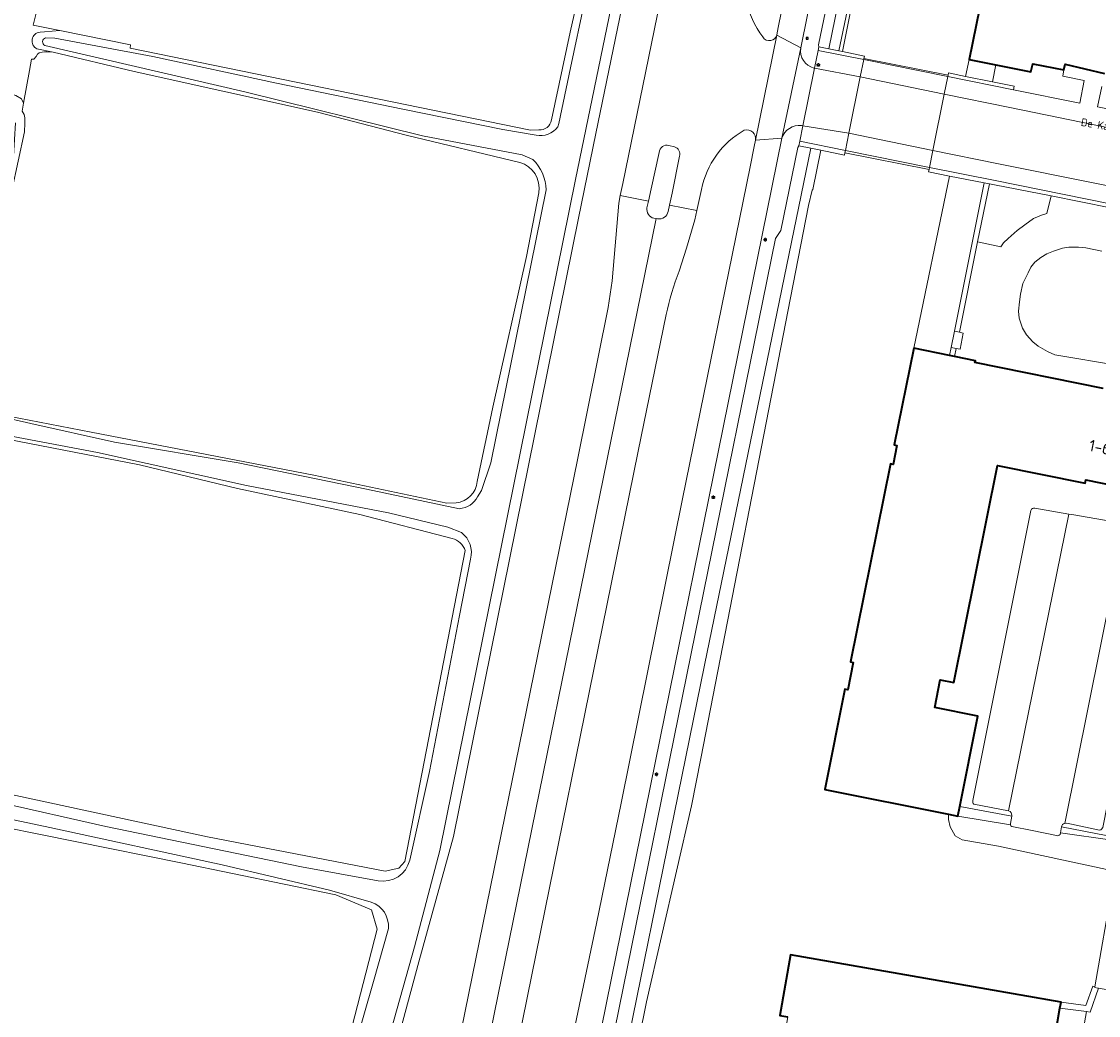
# Model space of a CAD drawing. Header units: metres. Extents: x 149984 to 156489, y 469398 to 478068.
# Tile 306 of 656: x 154264 to 154388, y 471790 to 471905. Entities that reach past the tile are written whole.
import ezdxf
from ezdxf.enums import TextEntityAlignment as Align

# ---------------------------------------------------------------- set-up
doc = ezdxf.new("R2010")
doc.units = ezdxf.units.M
doc.header["$LTSCALE"] = 0.75
for name, color, linetype, lineweight in [('B-WE-GR-BEPLANTING_CULTUUR_HEESTERS-GV', 252, 'Continuous', 18), ('B-WE-GR-GRAS-GV', 252, 'Continuous', 13), ('B-WE-GR-STRUIK-GV', 252, 'Continuous', 13), ('B-WE-IE-MEUBILAIR-S', 252, 'Continuous', 25), ('B-WE-IE-TERREINAFSCHEIDING_KUNSTMATIG_MUUR-GV', 252, 'Continuous', 18), ('B-WE-KW-KUNSTWERK_DEK-GV', 6, 'Continuous', 18), ('B-WE-OG-BEBOUWING-GV', 6, 'Continuous', 35), ('B-WE-OG-BEBOUWING-T18', 1, 'Continuous', 18), ('B-WE-OG-TERREIN_BEGROEID-GV', 252, 'Continuous', 18), ('B-WE-OG-TERREIN_ERF-GV', 252, 'Continuous', 18), ('B-WE-OG-TERREIN_OEVER-GV', 252, 'Continuous', 18), ('B-WE-OG-TOPOGRAFIE-T18', 7, 'Continuous', 18), ('B-WE-OG-WATER-GV', 252, 'Continuous', 18), ('B-WE-OG-WATER_SLOOT-GV', 252, 'Continuous', 18), ('B-WE-OG-WEG-GV', 252, 'Continuous', 18), ('B-WE-VH-GESLOTENVERHARDING_ASFALT-GV', 252, 'Continuous', 18), ('B-WE-VH-GESLOTENVERHARDING_BETON-GV', 252, 'Continuous', 18), ('B-WE-VH-OPENVERHARDING_BETONSTRAATSTEEN-GV', 252, 'Continuous', 18), ('B-WE-VH-OPENVERHARDING_TEGEL-GV', 252, 'Continuous', 18)]:
    doc.layers.add(name, color=color, linetype=linetype, lineweight=lineweight)
doc.styles.add('NLCS-ISO', font='NLCS-ISO.ttf')
doc.styles.add('NLCS-ISO-M500-T18', font='NLCS-ISO.ttf', dxfattribs={"height": 0.9})
doc.styles.add('NLCS-ISO-M750-T18', font='NLCS-ISO.ttf', dxfattribs={"height": 1.35})

# ---------------------------------------------------------------- blocks, each defined once
blk = doc.blocks.new('SIE-MEUBILAIR_BORD_VERKEER-SO')
blk.add_lwpolyline([(-0.5625, -0.5625), (0.5625, -0.5625), (0.5625, 0.5625), (-0.5625, 0.5625)], close=True)
at = {"style": 'NLCS-ISO'}
blk.add_text('vb', height=0.75, dxfattribs=at).set_placement((0, 0), align=Align.MIDDLE_CENTER)
blk = doc.blocks.new('SIE-MEUBILAIR_PAAL_LICHTMAST-SO')
for points in [[(-0.62, 0), (-1, 0)], [(-0.71, 0.71), (-0.44, 0.44)], [(0, 1), (0, 0.62)], [(0.44, 0.44), (0.71, 0.71)], [(1, 0), (0.62, 0)], [(-0.71, -0.71), (-0.44, -0.44)], [(0, -0.62), (0, -1)], [(0.44, -0.44), (0.71, -0.71)]]:
    blk.add_lwpolyline(points)
blk.add_circle((0, 0), 0.5)

msp = doc.modelspace()

# ---------------------------------------------------------------- linework, layer by layer
at = {"layer": 'B-WE-GR-BEPLANTING_CULTUUR_HEESTERS-GV', "flags": 128}
for points in [[(154384.489, 471899.032), (154380.901, 471899.725), (154380.679, 471898.794), (154376.67, 471899.602), (154376.257, 471897.654), (154378.773, 471897.147), (154378.69, 471896.736), (154386.311, 471895.205), (154386.832, 471897.812), (154384.359, 471898.307)], [(154381.928, 471882.312), (154382.542, 471882.501), (154383.012, 471884.516), (154376.486, 471885.795), (154375.91, 471885.908), (154374.562, 471879.217), (154377.221, 471878.653), (154377.546, 471879.105), (154378.079, 471879.62), (154379.1, 471880.523), (154379.995, 471881.191), (154380.988, 471881.896)]]:
    msp.add_lwpolyline(points, close=True, dxfattribs=at)
msp.add_lwpolyline([(154388.859, 471897.122), (154388.375, 471894.783), (154405.115, 471891.357)], dxfattribs=at)
at = {"layer": 'B-WE-GR-GRAS-GV', "flags": 128}
for points in [[(154274.916, 471935.169), (154271.682, 471921.078), (154269.422, 471912.499), (154268.66, 471911.95), (154268.44, 471911.63), (154268.14, 471911.51), (154267.65, 471911.531), (154267.427, 471910.707), (154266.162, 471905.568), (154265.844, 471904.184), (154268.911, 471903.558), (154277.053, 471901.897), (154276.981, 471901.533), (154323.094, 471892.098), (154324.05, 471892.106)], [(154325.497, 471893.256), (154327.647, 471903.387), (154329.924, 471913.4)], [(154268.14, 471901.05), (154267.46, 471901.12), (154267.15, 471901.12), (154266.85, 471901.08), (154266.51, 471900.99), (154266.33, 471900.85), (154266.19, 471900.55), (154265.91, 471900.27), (154265.621, 471900.252), (154265.399, 471898.965), (154264.73, 471895.207), (154264.576, 471894.258), (154264.8, 471893.9), (154264.87, 471893.5), (154264.87, 471892.88), (154264.84, 471891.9), (154263.37, 471885.13), (154261.02, 471872.51), (154259.006, 471861.839)], [(154321.856, 471888.374), (154308.781, 471891.516), (154298.555, 471894.15), (154277.44, 471898.86), (154268.14, 471901.05)], [(154316.945, 471851.623), (154318.765, 471860.179), (154322.629, 471877.548), (154324.031, 471884.876)], [(154260.567, 471859.62), (154272.5, 471857.3), (154298.16, 471852.35), (154313.437, 471849.128), (154314.518, 471849.158)], [(154314.067, 471845.046), (154303.44, 471847.83), (154289.358, 471850.806), (154278.066, 471853.554), (154260.431, 471856.968), (154258.741, 471856.708), (154257.832, 471855.798), (154257.497, 471854.66), (154255.407, 471845.327), (154251.789, 471827.914)], [(154249.515, 471821.622), (154249.905, 471819.348), (154251.529, 471818.114), (154285.9, 471810.707), (154306.366, 471806.744), (154307.926, 471807.069), (154308.618, 471807.85), (154315.575, 471843.657)], [(154298.688, 471773.844), (154305.434, 471800.038), (154304.773, 471802.286), (154300.672, 471804.006), (154282.813, 471807.71), (154258.471, 471812.605), (154250.666, 471814.193), (154248.813, 471812.076), (154248.284, 471805.991), (154244.58, 471789.587)]]:
    msp.add_lwpolyline(points, dxfattribs=at)
at = {"layer": 'B-WE-GR-GRAS-GV'}
for points in [[(154324.05, 471892.106, 0.3971314), (154325.497, 471893.256)], [(154324.031, 471884.876, 0.3821492), (154321.856, 471888.374)], [(154314.518, 471849.158, 0.3634609), (154316.945, 471851.623)], [(154315.575, 471843.657, 0.2639766), (154314.067, 471845.046)]]:
    msp.add_lwpolyline(points, format="xyb", dxfattribs=at)
at = {"layer": 'B-WE-GR-STRUIK-GV', "flags": 128}
for points in [[(154390.064, 471810.32), (154390.688, 471810.369), (154390.702, 471810.688), (154391.223, 471813.683), (154391.982, 471817.332), (154393.139, 471823.06), (154394.331, 471829.311), (154395.397, 471834.541), (154394.108, 471834.794), (154389.371, 471810.86), (154384.232, 471811.831), (154384.118, 471811.167)], [(154372.506, 471814.196), (154372.279, 471813.072), (154378.335, 471812.061), (154378.35, 471812.226), (154378.49, 471813.056)]]:
    msp.add_lwpolyline(points, close=True, dxfattribs=at)
at = {"layer": 'B-WE-IE-TERREINAFSCHEIDING_KUNSTMATIG_MUUR-GV', "flags": 128}
for points in [[(154359.014, 471901.132), (154358.594, 471901.218), (154357.451, 471901.451), (154356.288, 471901.687), (154356.203, 471901.263), (154361.447, 471900.207), (154361.476, 471900.35), (154361.53, 471900.62)], [(154371.156, 471898.4), (154361.476, 471900.35), (154361.447, 471900.207), (154371.127, 471898.258)], [(154376.257, 471897.654), (154373.16, 471898.277), (154371.21, 471898.67), (154371.156, 471898.4), (154371.127, 471898.258), (154378.69, 471896.736), (154378.773, 471897.147)], [(154356.523, 471889.765), (154359.234, 471889.219), (154359.288, 471889.489), (154359.34, 471889.746), (154354.096, 471890.804), (154353.989, 471890.275), (154355.361, 471889.999)], [(154359.34, 471889.746), (154359.288, 471889.489), (154368.97, 471887.548), (154369.019, 471887.793)], [(154368.97, 471887.548), (154368.915, 471887.278), (154371.343, 471886.803), (154375.327, 471886.022), (154375.91, 471885.908), (154376.486, 471885.795), (154383.012, 471884.516), (154400.09, 471881.05), (154400.205, 471881.502), (154376.581, 471886.268), (154369.019, 471887.793)], [(154375.91, 471885.908), (154375.327, 471886.022), (154371.883, 471868.926), (154372.464, 471868.809), (154374.562, 471879.217)], [(154372.088, 471866.94), (154372.539, 471866.849), (154372.915, 471868.718), (154372.464, 471868.809), (154371.883, 471868.926), (154371.506, 471867.058)], [(154371.319, 471866.128), (154371.9, 471866.011), (154372.088, 471866.94), (154371.506, 471867.058)], [(154387.081, 471790.561), (154387.515, 471790.507), (154388.473, 471793.263), (154388.389, 471793.278), (154388.054, 471793.338), (154388.068, 471793.416), (154387.808, 471793.501), (154387.035, 471791.279), (154384.165, 471791.636), (154384.043, 471790.939)]]:
    msp.add_lwpolyline(points, close=True, dxfattribs=at)
at = {"layer": 'B-WE-KW-KUNSTWERK_DEK-GV', "flags": 128}
for points in [[(154371.156, 471898.4), (154361.476, 471900.35), (154361.447, 471900.207), (154361.049, 471898.232), (154359.739, 471891.729), (154359.34, 471889.746), (154359.288, 471889.489), (154368.97, 471887.548), (154369.019, 471887.793), (154369.414, 471889.751), (154370.721, 471896.241), (154371.127, 471898.258)], [(154396.79, 471791.853), (154398.843, 471803.526), (154398.855, 471803.594), (154398.543, 471803.65), (154396.744, 471803.976), (154392.334, 471804.774), (154390.457, 471805.114), (154390.116, 471805.176), (154390.101, 471805.088), (154388.068, 471793.416), (154388.054, 471793.338), (154388.389, 471793.278), (154388.473, 471793.263), (154390.205, 471792.953), (154394.674, 471792.152), (154396.389, 471791.844), (154396.776, 471791.775)]]:
    msp.add_lwpolyline(points, close=True, dxfattribs=at)
at = {"layer": 'B-WE-OG-BEBOUWING-GV', "flags": 128}
for points in [[(154391.413, 471933.311), (154380.716, 471935.491), (154379.28, 471928.37), (154379.588, 471928.302), (154375.895, 471909.992), (154375.582, 471910.061), (154373.573, 471900.227), (154376.67, 471899.602), (154380.679, 471898.794), (154380.901, 471899.725), (154384.489, 471899.032), (154384.64, 471899.679), (154389.159, 471898.628)], [(154389.009, 471862.337), (154374.257, 471865.31), (154374.301, 471865.527), (154371.9, 471866.011), (154371.319, 471866.128), (154367.199, 471866.958), (154364.957, 471855.835), (154365.28, 471855.77), (154364.838, 471853.573), (154364.513, 471853.639), (154359.917, 471830.834), (154360.24, 471830.769), (154359.607, 471827.63), (154359.283, 471827.695), (154356.958, 471816.16), (154371.211, 471813.287), (154372.279, 471813.072), (154372.506, 471814.196), (154374.602, 471824.597), (154369.62, 471825.601), (154370.258, 471828.769), (154371.829, 471828.453), (154376.869, 471853.464), (154386.944, 471851.434), (154387.019, 471851.806), (154390.196, 471851.166)], [(154382.936, 471784.643), (154384.043, 471790.939), (154384.165, 471791.636), (154353.003, 471797.115), (154351.774, 471790.123), (154352.71, 471789.958)]]:
    msp.add_lwpolyline(points, dxfattribs=at)
at = {"layer": 'B-WE-OG-TERREIN_BEGROEID-GV', "flags": 128}
for points in [[(154351.428, 471903.013), (154351.445, 471903.081), (154351.616, 471903.919), (154358.058, 471935.551), (154362.315, 471956.901), (154363.661, 471963.812), (154364.396, 471967.864), (154365.057, 471971.928), (154365.644, 471976.004), (154366.157, 471980.09), (154366.596, 471984.184), (154366.861, 471988.716), (154367.765, 472000), (154368.549, 472009.795), (154372.17, 472053.561), (154372.766, 472060.226), (154366.561, 472060.72)], [(154368.137, 471963.495), (154357.964, 471912.601), (154358.185, 471911.359), (154356.251, 471901.923), (154356.288, 471901.687)], [(154337.594, 471925.607), (154330.599, 471891.702), (154328.604, 471881.948), (154314.212, 471810.739), (154310.231, 471796.312), (154303.795, 471772.37)], [(154356.288, 471901.687), (154357.451, 471901.451), (154360.921, 471918.582)], [(154360.921, 471918.582), (154357.451, 471901.451), (154358.594, 471901.218), (154359.552, 471905.779)], [(154300.788, 471717.8), (154300.812, 471717.895), (154305.086, 471739.271), (154309.284, 471759.692), (154328.495, 471854.112), (154332.033, 471871.659), (154332.477, 471874.727), (154333.25, 471883.68), (154333.428, 471884.546), (154333.716, 471885.949), (154339.336, 471913.346), (154339.382, 471913.676)], [(154311.226, 471705.8), (154313.225, 471715.344), (154320.3, 471749.719), (154321.872, 471757.721), (154322.642, 471761.883), (154324.661, 471770.263), (154326.249, 471779.465), (154330.674, 471800.724), (154333.522, 471814.57), (154340.59, 471849.606), (154348.393, 471887.863), (154348.842, 471890.205), (154348.98, 471890.922), (154348.983, 471890.937)], [(154355.361, 471889.999), (154353.989, 471890.275), (154353.864, 471890.071), (154351.906, 471880.518), (154351.311, 471879.611), (154332.797, 471788.522), (154312.184, 471687.405), (154312.241, 471686.109)], [(154312.096, 471678.218), (154312.166, 471678.206), (154312.962, 471678.064), (154314.661, 471677.761), (154314.045, 471680.143), (154313.926, 471681.127), (154313.804, 471685.243), (154314.005, 471686.529), (154317.084, 471701.935), (154330.566, 471768.817), (154343.109, 471830.466), (154355.361, 471889.999)], [(154342.767, 471885.244), (154342.542, 471884.21), (154342.24, 471882.824), (154342.01, 471881.765), (154341.032, 471878.478), (154340.185, 471875.848)], [(154388.866, 471878.165), (154387.005, 471878.517), (154386.165, 471878.599), (154385.044, 471878.608), (154384.322, 471878.481), (154383.31, 471878.156), (154382.524, 471877.84), (154381.837, 471877.406), (154381.151, 471876.882), (154380.699, 471876.313), (154380.374, 471875.654), (154379.778, 471874.407), (154379.489, 471873.188), (154379.371, 471872.293), (154379.281, 471871.236), (154379.362, 471870.441), (154379.724, 471869.267), (154380.175, 471868.526), (154380.916, 471867.695), (154381.53, 471867.207), (154382.623, 471866.593), (154383.445, 471866.223), (154390.799, 471864.967)], [(154338.712, 471870.847), (154335.486, 471855.11), (154319.631, 471777.02), (154319.839, 471776.953), (154315.97, 471757.255), (154315.62, 471757.327), (154312.554, 471742.155)]]:
    msp.add_lwpolyline(points, dxfattribs=at)
at = {"layer": 'B-WE-OG-TERREIN_BEGROEID-GV'}
for points in [[(154348.048, 471911.657, 0.2266562), (154349.816, 471902.824)], [(154349.816, 471902.824, 0.3087654), (154350.752, 471902.403)], [(154350.752, 471902.403, 0.2845723), (154351.428, 471903.013)], [(154347.69, 471892.079, 0.2172231), (154342.767, 471885.244)], [(154348.681, 471891.848, 0.2634064), (154347.69, 471892.079)], [(154348.983, 471890.937, 0.2586515), (154348.681, 471891.848)], [(154340.185, 471875.848, 0.0353315), (154338.712, 471870.847)]]:
    msp.add_lwpolyline(points, format="xyb", dxfattribs=at)
at = {"layer": 'B-WE-OG-TERREIN_BEGROEID-GV', "flags": 128}
for points in [[(154341.62, 471814.247), (154342.685, 471819.71), (154353.033, 471872.783), (154355.102, 471883.395), (154355.522, 471885.191), (154355.598, 471885.265), (154356.523, 471889.765), (154355.361, 471889.999), (154343.109, 471830.466), (154330.566, 471768.817), (154317.084, 471701.935), (154314.005, 471686.529), (154313.804, 471685.243), (154313.926, 471681.127), (154314.045, 471680.143), (154314.661, 471677.761), (154315.792, 471677.56), (154315.958, 471677.53), (154315.142, 471680.633), (154314.996, 471685.101), (154315.466, 471687.829), (154326.926, 471744.376), (154331.514, 471767.33), (154336.446, 471791.7)], [(154390.021, 471808.914), (154390.035, 471809.375), (154390.064, 471810.32), (154384.118, 471811.167), (154384.051, 471810.977), (154383.942, 471810.869), (154383.807, 471810.819), (154383.649, 471810.828), (154380.853, 471811.424), (154378.49, 471811.871), (154378.38, 471811.959), (154378.335, 471812.061), (154372.279, 471813.072), (154371.211, 471813.287), (154371.192, 471812.687), (154371.409, 471811.838), (154371.969, 471810.808), (154372.8, 471810.356), (154376.955, 471809.634), (154389.957, 471806.807)]]:
    msp.add_lwpolyline(points, close=True, dxfattribs=at)
at = {"layer": 'B-WE-OG-TERREIN_ERF-GV', "flags": 128}
msp.add_lwpolyline([(154387.081, 471790.561), (154384.043, 471790.939), (154382.936, 471784.643), (154381.783, 471784.846), (154381.34, 471782.324), (154383.261, 471781.987), (154381.828, 471773.842), (154381.631, 471773.876), (154381.221, 471771.542), (154381.418, 471771.507), (154379.227, 471759.048), (154381.464, 471758.655), (154381.468, 471758.678)], close=True, dxfattribs=at)
at = {"layer": 'B-WE-OG-TERREIN_OEVER-GV', "flags": 128}
for points in [[(154347.625, 472059.227), (154344.407, 472000), (154343.001, 471974.098), (154341.734, 471959.042), (154339.974, 471947.086), (154336.725, 471927.333), (154328.277, 471886.388), (154312.661, 471809.124), (154309.747, 471798.029), (154303.056, 471774.264), (154299.015, 471759.038), (154290.335, 471715.692), (154283.37, 471682.485), (154281.505, 471678.468), (154278.867, 471675.885), (154275.86, 471674.599), (154274.421, 471674.594), (154274.363, 471674.187), (154274.413, 471674.185)], [(154303.795, 471772.37), (154310.231, 471796.312), (154314.212, 471810.739), (154328.604, 471881.948), (154330.599, 471891.702), (154337.594, 471925.607)], [(154326.237, 471892.478), (154326.351, 471892.847), (154327.677, 471899.267), (154329.357, 471907.024), (154332.266, 471923.093)], [(154331.394, 471922.183), (154329.924, 471913.4), (154327.647, 471903.387), (154325.497, 471893.256)], [(154324.05, 471892.106), (154323.094, 471892.098), (154276.981, 471901.533), (154277.053, 471901.897), (154268.911, 471903.558), (154267.132, 471903.393), (154266.619, 471903.383)], [(154267.261, 471902.708), (154268.306, 471902.683), (154279.613, 471900.567), (154293.853, 471897.504), (154308.385, 471894.495), (154319.92, 471892.175), (154323.727, 471891.521)], [(154266.27, 471901.439), (154268.14, 471901.05), (154277.44, 471898.86), (154298.555, 471894.15), (154308.781, 471891.516), (154321.856, 471888.374)], [(154323.34, 471888.711), (154322.123, 471889.247), (154310.66, 471891.45), (154290.209, 471896.493), (154267.191, 471901.836)], [(154259.006, 471861.839), (154261.02, 471872.51), (154263.37, 471885.13), (154264.84, 471891.9), (154264.87, 471892.88), (154264.87, 471893.5), (154264.8, 471893.9), (154264.576, 471894.258), (154264.73, 471895.207), (154264.506, 471895.691), (154263.818, 471896.063), (154263.223, 471896.267), (154262.59, 471896.249), (154261.995, 471895.858), (154261.177, 471895.226), (154260.953, 471894.612), (154250.807, 471841.535), (154248.145, 471828.912), (154248.131, 471828.248), (154248.323, 471827.761), (154248.647, 471827.185), (154249.194, 471826.948), (154249.637, 471826.993), (154249.991, 471827.126)], [(154263.808, 471892.91), (154263.566, 471889.09), (154262.29, 471881.451), (154259.942, 471869.531), (154258.987, 471864.037), (154258.754, 471862.466), (154258.753, 471862.091), (154258.93, 471860.99), (154259.09, 471860.57), (154259.4, 471860.2), (154259.96, 471859.76), (154260.489, 471859.431), (154265.577, 471858.282), (154275.194, 471856.159), (154289.425, 471853.779), (154304.205, 471850.748), (154314.909, 471848.477)], [(154324.031, 471884.876), (154322.629, 471877.548), (154318.765, 471860.179), (154316.945, 471851.623)], [(154317.003, 471849.847), (154317.432, 471850.566), (154318.526, 471853.787), (154324.882, 471885.208)], [(154314.518, 471849.158), (154313.437, 471849.128), (154298.16, 471852.35), (154272.5, 471857.3), (154260.567, 471859.62)], [(154251.789, 471827.914), (154255.407, 471845.327), (154257.497, 471854.66), (154257.832, 471855.798), (154258.741, 471856.708), (154260.431, 471856.968), (154278.066, 471853.554), (154289.358, 471850.806), (154303.44, 471847.83), (154314.067, 471845.046)], [(154315.138, 471845.727), (154313.578, 471846.377), (154306.756, 471848.001), (154290.403, 471851.166), (154273.246, 471854.958), (154260.438, 471857.393)], [(154315.575, 471843.657), (154308.618, 471807.85), (154307.926, 471807.069), (154306.366, 471806.744), (154285.9, 471810.707), (154251.529, 471818.114), (154249.905, 471819.348), (154249.515, 471821.622), (154248.99, 471821.81), (154248.898, 471822.651), (154248.382, 471823.05), (154247.599, 471823.05), (154246.787, 471822.592), (154246.137, 471821.706), (154232.11, 471749.577)], [(154309.182, 471808.006), (154311.444, 471818.208), (154314.918, 471836.165), (154316.169, 471842.69)], [(154250.498, 471817.373), (154251.919, 471816.863), (154261.616, 471814.729), (154274.181, 471811.896), (154296.741, 471807.239), (154305.544, 471805.64)], [(154304.757, 471803.176), (154299.943, 471804.554), (154287.576, 471807.455), (154267.755, 471811.759), (154253.021, 471814.891), (154251.912, 471815.123)], [(154244.58, 471789.587), (154248.284, 471805.991), (154248.813, 471812.076), (154250.666, 471814.193), (154258.471, 471812.605), (154282.813, 471807.71), (154300.672, 471804.006), (154304.773, 471802.286), (154305.434, 471800.038), (154298.688, 471773.844)], [(154280.326, 471682.041), (154284.272, 471699.224), (154288.121, 471717.871), (154290.363, 471732.497), (154292.064, 471741), (154293.943, 471751.324), (154295.815, 471759.531), (154297.499, 471766.894), (154300.488, 471778.24), (154304.993, 471794.042), (154306.72, 471800.14)]]:
    msp.add_lwpolyline(points, dxfattribs=at)
for points in [[(154368.903, 471950.051), (154368.485, 471950.124), (154365.29, 471934.104), (154359.552, 471905.779), (154358.594, 471901.218), (154359.014, 471901.132), (154362.907, 471920.737), (154368.6, 471948.479)], [(154373.16, 471898.277), (154376.257, 471897.654), (154376.67, 471899.602), (154373.573, 471900.227)]]:
    msp.add_lwpolyline(points, close=True, dxfattribs=at)
at = {"layer": 'B-WE-OG-TERREIN_OEVER-GV'}
for points in [[(154266.619, 471903.383, 0.7485274), (154266.27, 471901.439)], [(154267.191, 471901.836, -0.7043809), (154267.261, 471902.708)], [(154325.497, 471893.256, -0.3971314), (154324.05, 471892.106)], [(154323.727, 471891.521, 0.3042939), (154326.237, 471892.478)], [(154321.856, 471888.374, -0.3821492), (154324.031, 471884.876)], [(154324.882, 471885.208, 0.2014122), (154323.34, 471888.711)], [(154316.945, 471851.623, -0.3634609), (154314.518, 471849.158)], [(154314.909, 471848.477, 0.2447585), (154317.003, 471849.847)], [(154316.169, 471842.69, 0.3111717), (154315.138, 471845.727)], [(154314.067, 471845.046, -0.2639766), (154315.575, 471843.657)], [(154305.544, 471805.64, 0.4016501), (154309.182, 471808.006)], [(154306.72, 471800.14, 0.3436241), (154304.757, 471803.176)]]:
    msp.add_lwpolyline(points, format="xyb", dxfattribs=at)
at = {"layer": 'B-WE-OG-WATER-GV', "flags": 128}
for points in [[(154362.907, 471920.737), (154359.014, 471901.132), (154361.53, 471900.62), (154361.476, 471900.35), (154361.447, 471900.207), (154361.049, 471898.232), (154359.739, 471891.729), (154359.34, 471889.746), (154359.288, 471889.489), (154359.234, 471889.219), (154356.523, 471889.765), (154355.598, 471885.265), (154355.522, 471885.191), (154355.102, 471883.395), (154353.033, 471872.783), (154342.685, 471819.71), (154341.62, 471814.247), (154336.446, 471791.7), (154331.514, 471767.33)], [(154389.957, 471806.807), (154376.955, 471809.634), (154372.8, 471810.356), (154371.969, 471810.808), (154371.409, 471811.838), (154371.192, 471812.687), (154371.211, 471813.287), (154356.958, 471816.16), (154359.283, 471827.695), (154359.607, 471827.63), (154360.24, 471830.769), (154359.917, 471830.834), (154364.513, 471853.639), (154364.838, 471853.573), (154365.28, 471855.77), (154364.957, 471855.835), (154367.199, 471866.958), (154371.343, 471886.803), (154368.915, 471887.278), (154368.97, 471887.548), (154369.019, 471887.793), (154369.414, 471889.751), (154370.721, 471896.241), (154371.127, 471898.258), (154371.156, 471898.4), (154371.21, 471898.67), (154373.16, 471898.277), (154373.573, 471900.227), (154375.582, 471910.061)], [(154332.725, 471694.342), (154337.769, 471719.322), (154350.198, 471781.16), (154351.427, 471788.153), (154352.363, 471787.988), (154352.71, 471789.958), (154351.774, 471790.123), (154353.003, 471797.115), (154384.165, 471791.636), (154387.035, 471791.279), (154387.808, 471793.501), (154388.068, 471793.416), (154388.054, 471793.338), (154388.389, 471793.278), (154388.473, 471793.263), (154390.205, 471792.953)]]:
    msp.add_lwpolyline(points, dxfattribs=at)
at = {"layer": 'B-WE-OG-WATER_SLOOT-GV', "flags": 128}
for points in [[(154274.421, 471674.594), (154275.86, 471674.599), (154278.867, 471675.885), (154281.505, 471678.468), (154283.37, 471682.485), (154290.335, 471715.692), (154299.015, 471759.038), (154303.056, 471774.264), (154309.747, 471798.029), (154312.661, 471809.124), (154328.277, 471886.388), (154336.725, 471927.333), (154339.974, 471947.086), (154341.734, 471959.042), (154343.001, 471974.098), (154344.407, 472000), (154347.625, 472059.227)], [(154332.266, 471923.093), (154329.357, 471907.024), (154327.677, 471899.267), (154326.351, 471892.847), (154326.237, 471892.478)], [(154323.727, 471891.521), (154319.92, 471892.175), (154308.385, 471894.495), (154293.853, 471897.504), (154279.613, 471900.567), (154268.306, 471902.683), (154267.261, 471902.708)], [(154267.191, 471901.836), (154290.209, 471896.493), (154310.66, 471891.45), (154322.123, 471889.247), (154323.34, 471888.711)], [(154314.909, 471848.477), (154304.205, 471850.748), (154289.425, 471853.779), (154275.194, 471856.159), (154265.577, 471858.282), (154260.489, 471859.431), (154259.96, 471859.76), (154259.4, 471860.2), (154259.09, 471860.57), (154258.93, 471860.99), (154258.753, 471862.091), (154258.754, 471862.466), (154258.987, 471864.037), (154259.942, 471869.531), (154262.29, 471881.451), (154263.566, 471889.09), (154263.808, 471892.91)], [(154324.882, 471885.208), (154318.526, 471853.787), (154317.432, 471850.566), (154317.003, 471849.847)], [(154260.438, 471857.393), (154273.246, 471854.958), (154290.403, 471851.166), (154306.756, 471848.001), (154313.578, 471846.377), (154315.138, 471845.727)], [(154316.169, 471842.69), (154314.918, 471836.165), (154311.444, 471818.208), (154309.182, 471808.006)], [(154305.544, 471805.64), (154296.741, 471807.239), (154274.181, 471811.896), (154261.616, 471814.729), (154251.919, 471816.863), (154250.498, 471817.373)], [(154251.912, 471815.123), (154253.021, 471814.891), (154267.755, 471811.759), (154287.576, 471807.455), (154299.943, 471804.554), (154304.757, 471803.176)], [(154306.72, 471800.14), (154304.993, 471794.042), (154300.488, 471778.24), (154297.499, 471766.894), (154295.815, 471759.531), (154293.943, 471751.324), (154292.064, 471741), (154290.363, 471732.497), (154288.121, 471717.871), (154284.272, 471699.224), (154280.326, 471682.041)]]:
    msp.add_lwpolyline(points, dxfattribs=at)
at = {"layer": 'B-WE-OG-WATER_SLOOT-GV'}
for points in [[(154267.261, 471902.708, 0.7043809), (154267.191, 471901.836)], [(154326.237, 471892.478, -0.3042939), (154323.727, 471891.521)], [(154323.34, 471888.711, -0.2014122), (154324.882, 471885.208)], [(154317.003, 471849.847, -0.2447585), (154314.909, 471848.477)], [(154315.138, 471845.727, -0.3111717), (154316.169, 471842.69)], [(154309.182, 471808.006, -0.4016501), (154305.544, 471805.64)], [(154304.757, 471803.176, -0.3436241), (154306.72, 471800.14)]]:
    msp.add_lwpolyline(points, format="xyb", dxfattribs=at)
at = {"layer": 'B-WE-OG-WEG-GV', "flags": 128}
for points in [[(154266.619, 471903.383), (154267.132, 471903.393), (154268.911, 471903.558), (154265.844, 471904.184), (154266.162, 471905.568)], [(154263.818, 471896.063), (154264.506, 471895.691), (154264.73, 471895.207), (154265.399, 471898.965), (154265.621, 471900.252), (154265.91, 471900.27), (154266.19, 471900.55), (154266.33, 471900.85), (154266.51, 471900.99), (154266.85, 471901.08), (154267.15, 471901.12), (154267.46, 471901.12), (154268.14, 471901.05), (154266.27, 471901.439)]]:
    msp.add_lwpolyline(points, dxfattribs=at)
at = {"layer": 'B-WE-OG-WEG-GV'}
msp.add_lwpolyline([(154266.27, 471901.439, -0.7485274), (154266.619, 471903.383)], format="xyb", dxfattribs=at)
at = {"layer": 'B-WE-VH-GESLOTENVERHARDING_ASFALT-GV', "flags": 128}
for points in [[(154373.272, 472065.881), (154373.088, 472063.828), (154372.982, 472062.636), (154372.766, 472060.226), (154372.17, 472053.561), (154368.549, 472009.795), (154367.765, 472000), (154366.861, 471988.716), (154366.596, 471984.184), (154366.157, 471980.09), (154365.644, 471976.004), (154365.057, 471971.928), (154364.396, 471967.864), (154363.661, 471963.812), (154362.315, 471956.901), (154358.058, 471935.551), (154351.616, 471903.919), (154351.445, 471903.081), (154351.428, 471903.013), (154354.215, 471901.55), (154366.767, 471963.753)], [(154339.382, 471913.676), (154339.336, 471913.346), (154333.716, 471885.949), (154333.428, 471884.546), (154336.66, 471883.915), (154336.97, 471885.308), (154337.906, 471889.521)], [(154348.983, 471890.937), (154351.428, 471903.013)], [(154354.215, 471901.55), (154352.033, 471891.166)], [(154354.277, 471892.633), (154354.457, 471892.596), (154355.792, 471899.226)], [(154355.792, 471899.226), (154355.719, 471899.24)], [(154310.348, 471685.517), (154310.478, 471686.467), (154331.26, 471788.726), (154352.033, 471891.166)], [(154352.033, 471891.166), (154348.983, 471890.937), (154348.98, 471890.922), (154348.842, 471890.205), (154348.393, 471887.863), (154340.59, 471849.606), (154333.522, 471814.57), (154330.674, 471800.724), (154326.249, 471779.465), (154324.661, 471770.263), (154322.642, 471761.883), (154321.872, 471757.721), (154320.3, 471749.719), (154313.225, 471715.344), (154311.226, 471705.8)], [(154339.028, 471890.333), (154339.676, 471890.17)], [(154340.23, 471889.084), (154339.386, 471884.832), (154339.084, 471883.441), (154342.24, 471882.824), (154342.542, 471884.21), (154342.767, 471885.244)], [(154336.49, 471883.15), (154336.66, 471883.915), (154333.428, 471884.546), (154333.25, 471883.68), (154332.477, 471874.727), (154332.033, 471871.659), (154328.495, 471854.112), (154309.284, 471759.692), (154305.086, 471739.271), (154300.812, 471717.895), (154300.788, 471717.8), (154301.331, 471717.482), (154297.351, 471697.465), (154294.581, 471692.017)], [(154340.185, 471875.848), (154341.032, 471878.478), (154342.01, 471881.765), (154342.24, 471882.824), (154339.084, 471883.441), (154338.93, 471882.732)], [(154291.997, 471681.799), (154292.156, 471681.771), (154296.899, 471680.926), (154314.573, 471768.947), (154337.54, 471881.892), (154337.298, 471881.93)], [(154337.722, 471881.863), (154337.54, 471881.892), (154314.573, 471768.947), (154296.899, 471680.926)], [(154312.554, 471742.155), (154315.62, 471757.327), (154315.97, 471757.255), (154319.839, 471776.953), (154319.631, 471777.02), (154335.486, 471855.11), (154338.712, 471870.847)]]:
    msp.add_lwpolyline(points, dxfattribs=at)
at = {"layer": 'B-WE-VH-GESLOTENVERHARDING_ASFALT-GV'}
for points in [[(154349.816, 471902.824, -0.2266562), (154348.048, 471911.657)], [(154350.752, 471902.403, -0.3087654), (154349.816, 471902.824)], [(154351.428, 471903.013, -0.2845723), (154350.752, 471902.403)], [(154355.719, 471899.24, -0.3990752), (154354.215, 471901.55)], [(154342.767, 471885.244, -0.2172231), (154347.69, 471892.079)], [(154347.69, 471892.079, -0.2634064), (154348.681, 471891.848)], [(154348.681, 471891.848, -0.2586515), (154348.983, 471890.937)], [(154352.033, 471891.166, -0.3520521), (154354.277, 471892.633)], [(154337.906, 471889.521, -0.4777576), (154339.028, 471890.333)], [(154339.676, 471890.17, -0.4159908), (154340.23, 471889.084)], [(154337.298, 471881.93, -0.3786959), (154336.49, 471883.15)], [(154338.93, 471882.732, -0.3962961), (154337.722, 471881.863)], [(154338.712, 471870.847, -0.0353315), (154340.185, 471875.848)]]:
    msp.add_lwpolyline(points, format="xyb", dxfattribs=at)
at = {"layer": 'B-WE-VH-GESLOTENVERHARDING_ASFALT-GV', "flags": 128}
for points in [[(154351.428, 471903.013), (154348.983, 471890.937), (154352.033, 471891.166), (154354.215, 471901.55)], [(154354.457, 471892.596), (154359.739, 471891.729), (154361.049, 471898.232), (154355.792, 471899.226)], [(154361.049, 471898.232), (154359.739, 471891.729), (154369.414, 471889.751), (154370.721, 471896.241)], [(154370.721, 471896.241), (154369.414, 471889.751), (154376.972, 471888.206), (154399.336, 471883.698), (154400.486, 471890.117), (154378.277, 471894.686)]]:
    msp.add_lwpolyline(points, close=True, dxfattribs=at)
at = {"layer": 'B-WE-VH-GESLOTENVERHARDING_BETON-GV'}
for points in [[(154339.028, 471890.333, 0.4777576), (154337.906, 471889.521)], [(154340.23, 471889.084, 0.4159908), (154339.676, 471890.17)], [(154336.49, 471883.15, 0.3786959), (154337.298, 471881.93)], [(154337.722, 471881.863, 0.3962961), (154338.93, 471882.732)]]:
    msp.add_lwpolyline(points, format="xyb", dxfattribs=at)
at = {"layer": 'B-WE-VH-GESLOTENVERHARDING_BETON-GV', "flags": 128}
for points in [[(154339.676, 471890.17), (154339.028, 471890.333)], [(154337.906, 471889.521), (154336.97, 471885.308), (154336.66, 471883.915), (154336.49, 471883.15)], [(154338.93, 471882.732), (154339.084, 471883.441), (154339.386, 471884.832), (154340.23, 471889.084)], [(154337.298, 471881.93), (154337.54, 471881.892), (154337.722, 471881.863)]]:
    msp.add_lwpolyline(points, dxfattribs=at)
at = {"layer": 'B-WE-VH-OPENVERHARDING_BETONSTRAATSTEEN-GV', "flags": 128}
for points in [[(154374.127, 471814.446), (154378.134, 471813.705), (154385.069, 471847.873), (154381.137, 471848.557), (154381.011, 471848.553), (154380.862, 471848.508), (154380.771, 471848.422), (154380.699, 471848.277), (154374.01, 471814.875), (154373.996, 471814.658), (154374.041, 471814.541)], [(154388.839, 471811.573), (154388.965, 471811.758), (154393.554, 471834.903), (154394.358, 471838.552), (154390.049, 471839.329), (154384.602, 471812.242), (154384.85, 471812.26), (154388.59, 471811.478), (154388.735, 471811.492)]]:
    msp.add_lwpolyline(points, close=True, dxfattribs=at)
msp.add_lwpolyline([(154390.916, 471846.854), (154385.395, 471847.816), (154385.069, 471847.873), (154378.134, 471813.705), (154378.296, 471813.615), (154378.405, 471813.443), (154378.513, 471813.19), (154378.49, 471813.056), (154378.35, 471812.226), (154378.335, 471812.061), (154378.38, 471811.959), (154378.49, 471811.871), (154380.853, 471811.424), (154383.649, 471810.828), (154383.807, 471810.819), (154383.942, 471810.869), (154384.051, 471810.977), (154384.118, 471811.167), (154384.232, 471811.831), (154384.254, 471811.957), (154384.335, 471812.093), (154384.448, 471812.183), (154384.602, 471812.242), (154390.049, 471839.329)], dxfattribs=at)
at = {"layer": 'B-WE-VH-OPENVERHARDING_TEGEL-GV', "flags": 128}
for points in [[(154366.767, 471963.753), (154354.215, 471901.55)], [(154355.719, 471899.24), (154355.792, 471899.226), (154356.203, 471901.263), (154356.288, 471901.687), (154356.251, 471901.923), (154358.185, 471911.359), (154357.964, 471912.601), (154368.137, 471963.495)], [(154389.159, 471898.628), (154384.64, 471899.679), (154384.489, 471899.032), (154384.359, 471898.307), (154386.832, 471897.812), (154386.311, 471895.205), (154378.69, 471896.736), (154371.127, 471898.258), (154370.721, 471896.241), (154378.277, 471894.686), (154400.486, 471890.117)], [(154405.115, 471891.357), (154388.375, 471894.783), (154388.859, 471897.122)], [(154351.906, 471880.518), (154353.864, 471890.071), (154353.989, 471890.275), (154354.096, 471890.804), (154354.457, 471892.596), (154354.277, 471892.633)], [(154352.033, 471891.166), (154331.26, 471788.726), (154310.478, 471686.467), (154310.348, 471685.517)], [(154400.09, 471881.05), (154383.012, 471884.516), (154382.542, 471882.501), (154381.928, 471882.312), (154380.988, 471881.896), (154379.995, 471881.191), (154379.1, 471880.523), (154378.079, 471879.62), (154377.546, 471879.105), (154377.221, 471878.653), (154374.562, 471879.217), (154372.464, 471868.809), (154372.915, 471868.718), (154372.539, 471866.849), (154372.088, 471866.94), (154371.9, 471866.011), (154374.301, 471865.527), (154374.257, 471865.31), (154389.009, 471862.337)], [(154312.241, 471686.109), (154312.184, 471687.405), (154332.797, 471788.522), (154351.311, 471879.611), (154351.906, 471880.518)], [(154390.799, 471864.967), (154383.445, 471866.223), (154382.623, 471866.593), (154381.53, 471867.207), (154380.916, 471867.695), (154380.175, 471868.526), (154379.724, 471869.267), (154379.362, 471870.441), (154379.281, 471871.236), (154379.371, 471872.293), (154379.489, 471873.188), (154379.778, 471874.407), (154380.374, 471875.654), (154380.699, 471876.313), (154381.151, 471876.882), (154381.837, 471877.406), (154382.524, 471877.84), (154383.31, 471878.156), (154384.322, 471878.481), (154385.044, 471878.608), (154386.165, 471878.599), (154387.005, 471878.517), (154388.866, 471878.165)], [(154390.196, 471851.166), (154387.019, 471851.806), (154386.944, 471851.434), (154376.869, 471853.464), (154371.829, 471828.453), (154370.258, 471828.769), (154369.62, 471825.601), (154374.602, 471824.597), (154372.506, 471814.196), (154378.49, 471813.056), (154378.513, 471813.19), (154378.405, 471813.443), (154378.296, 471813.615), (154378.134, 471813.705), (154374.127, 471814.446), (154374.041, 471814.541), (154373.996, 471814.658), (154374.01, 471814.875), (154380.699, 471848.277), (154380.771, 471848.422), (154380.862, 471848.508), (154381.011, 471848.553), (154381.137, 471848.557), (154385.069, 471847.873), (154385.395, 471847.816), (154390.916, 471846.854)], [(154390.153, 471792.443), (154390.205, 471792.953), (154388.473, 471793.263), (154387.515, 471790.507), (154387.081, 471790.561), (154381.468, 471758.678), (154381.464, 471758.655), (154380.596, 471757.427), (154380.267, 471755.405), (154381.248, 471752.348), (154384.989, 471757.991)]]:
    msp.add_lwpolyline(points, dxfattribs=at)
at = {"layer": 'B-WE-VH-OPENVERHARDING_TEGEL-GV'}
for points in [[(154354.215, 471901.55, 0.3990752), (154355.719, 471899.24)], [(154354.277, 471892.633, 0.3520521), (154352.033, 471891.166)]]:
    msp.add_lwpolyline(points, format="xyb", dxfattribs=at)
at = {"layer": 'B-WE-VH-OPENVERHARDING_TEGEL-GV', "flags": 128}
for points in [[(154355.792, 471899.226), (154361.049, 471898.232), (154361.447, 471900.207), (154356.203, 471901.263)], [(154361.447, 471900.207), (154361.049, 471898.232), (154370.721, 471896.241), (154371.127, 471898.258)], [(154359.739, 471891.729), (154354.457, 471892.596), (154354.096, 471890.804), (154359.34, 471889.746)], [(154369.019, 471887.793), (154369.414, 471889.751), (154359.739, 471891.729), (154359.34, 471889.746)], [(154369.414, 471889.751), (154369.019, 471887.793), (154376.581, 471886.268), (154400.205, 471881.502), (154400.09, 471881.05), (154399.663, 471878.869), (154401.71, 471878.452), (154401.624, 471878.033), (154403.166, 471877.759), (154405.741, 471877.144), (154405.623, 471878.075), (154405.47, 471878.797), (154405.117, 471879.71), (154404.675, 471880.532), (154404.124, 471881.282), (154403.464, 471881.968), (154402.741, 471882.546), (154401.901, 471883.007), (154401.133, 471883.287), (154400.664, 471883.4), (154399.336, 471883.698), (154376.972, 471888.206)], [(154367.199, 471866.958), (154371.319, 471866.128), (154371.506, 471867.058), (154371.883, 471868.926), (154375.327, 471886.022), (154371.343, 471886.803)], [(154388.965, 471811.758), (154388.839, 471811.573), (154388.735, 471811.492), (154388.59, 471811.478), (154384.85, 471812.26), (154384.602, 471812.242), (154384.448, 471812.183), (154384.335, 471812.093), (154384.254, 471811.957), (154384.232, 471811.831), (154389.371, 471810.86), (154394.108, 471834.794), (154393.554, 471834.903)], [(154390.101, 471805.088), (154388.068, 471793.416), (154388.054, 471793.338), (154388.389, 471793.278), (154388.473, 471793.263), (154390.205, 471792.953), (154392.334, 471804.774), (154390.457, 471805.114), (154390.116, 471805.176)]]:
    msp.add_lwpolyline(points, close=True, dxfattribs=at)

# ---------------------------------------------------------------- block references
at = {"layer": 'B-WE-IE-MEUBILAIR-S', "xscale": 0.2, "yscale": 0.2, "zscale": 0.2}
for name, p in [('SIE-MEUBILAIR_BORD_VERKEER-SO', (154354.925, 471902.66)), ('SIE-MEUBILAIR_PAAL_LICHTMAST-SO', (154356.216, 471899.606)), ('SIE-MEUBILAIR_PAAL_LICHTMAST-SO', (154350.113, 471879.468)), ('SIE-MEUBILAIR_PAAL_LICHTMAST-SO', (154344.135, 471849.82)), ('SIE-MEUBILAIR_PAAL_LICHTMAST-SO', (154337.582, 471817.89))]:
    msp.add_blockref(name, p, dxfattribs=at)

# ---------------------------------------------------------------- texts
at = {"layer": 'B-WE-OG-BEBOUWING-T18', "style": 'NLCS-ISO-M750-T18'}
msp.add_text('1-65', height=1.35, rotation=348.6, dxfattribs=at).set_placement((154389.09, 471855.469), align=Align.MIDDLE)
at = {"layer": 'B-WE-OG-TOPOGRAFIE-T18', "style": 'NLCS-ISO-M500-T18'}
msp.add_text('De Kampen', height=0.9, rotation=350.3, dxfattribs=at).set_placement((154389.381, 471892.401), align=Align.MIDDLE)

doc.saveas('drawing.dxf')
